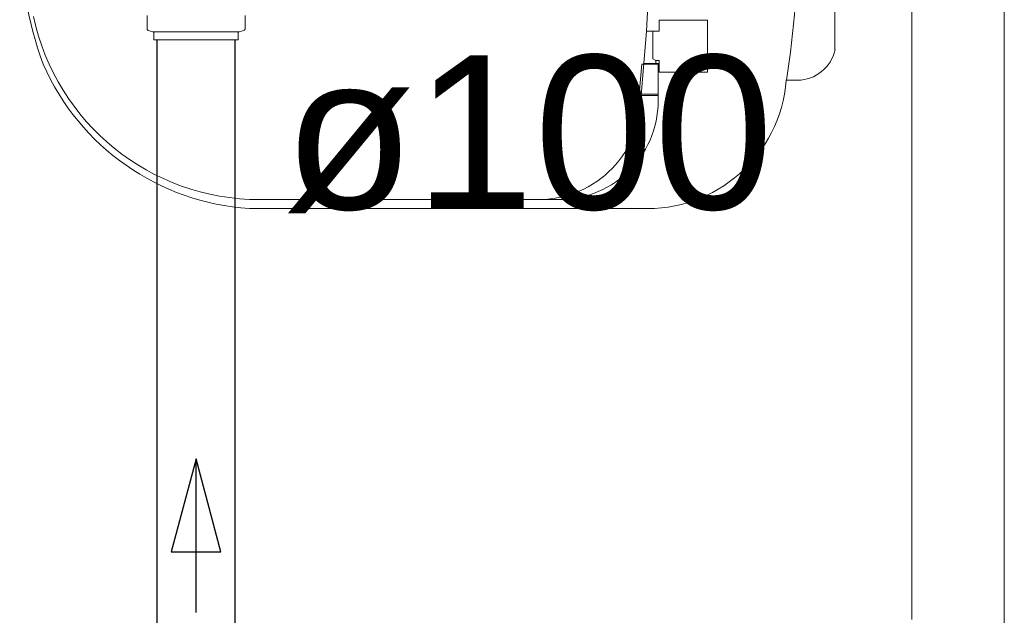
# Model space of a CAD drawing. Header units: millimetres. Extents: x 567 to 934, y -1 to 364.
# Tile 278 of 656: x 640.62 to 641.899, y 232.885 to 233.659. Entities that reach past the tile are written whole.
import ezdxf

# ---------------------------------------------------------------- set-up
doc = ezdxf.new("R2010")
doc.units = ezdxf.units.MM
doc.header["$MEASUREMENT"] = 0
doc.linetypes.add('NULL', pattern=[0])
doc.layers.add('ARQ FINA', color=8, linetype='Continuous')
for name, color, linetype, lineweight in [('CV-Condutos', 14, 'Continuous', 25), ('CV-Sentido conduto', 14, 'Continuous', 30), ('Simbolos', 14, 'Continuous', 20), ('TQ-Textos conduto', 7, 'Continuous', 9)]:
    doc.layers.add(name, color=color, linetype=linetype, lineweight=lineweight)
doc.styles.add('Arial', font='arial.ttf')

msp = doc.modelspace()

# ---------------------------------------------------------------- linework, layer by layer
at = {"layer": 'ARQ FINA', "lineweight": 5}
for p, q in [((641.8994, 233.904), (641.8994, 229.764)), ((641.7794, 232.879), (641.7794, 233.834)), ((641.6794, 233.6835), (641.6794, 233.6193)), ((641.4509, 233.6579), (641.4509, 233.6437)), ((641.5139, 233.6579), (641.4509, 233.6579)), ((641.5139, 233.5905), (641.5139, 233.6579)), ((641.4274, 233.5601), (641.4345, 233.6437)), ((641.4509, 233.6437), (641.4345, 233.6437)), ((641.4426, 233.6079), (641.4426, 233.6437)), ((641.4465, 233.6057), (641.4426, 233.6079)), ((641.4283, 233.6008), (641.4249, 233.562)), ((641.4313, 233.6008), (641.4283, 233.6008)), ((641.431, 233.6018), (641.447, 233.6018)), ((641.4313, 233.6008), (641.4496, 233.6008)), ((641.4468, 233.6055), (641.4509, 233.6055)), ((641.4468, 233.6018), (641.4468, 233.6055)), ((641.4496, 233.6018), (641.4468, 233.6018)), ((641.4496, 233.5589), (641.4496, 233.6018)), ((641.4509, 233.6055), (641.4509, 233.5905)), ((641.4509, 233.5905), (641.5139, 233.5905)), ((641.6306, 233.58), (641.6162, 233.58)), ((641.4249, 233.562), (641.4496, 233.562)), ((641.4274, 233.5601), (641.4496, 233.5601)), ((640.9319, 233.4248), (641.3213, 233.4248)), ((641.4269, 233.4133), (640.9186, 233.4133))]:
    msp.add_line(p, q, dxfattribs=at)
for centre, radius, start, end in [((640.3682, 233.7748), 1.2632, 351.1306, 8.8694), ((641.1303, 233.7747), 0.5102, 160.0784, 199.9216), ((639.3981, 233.7743), 2.0406, 356.3297, 3.6759), ((640.9319, 233.7252), 0.3004, 192, 270), ((641.6306, 233.63), 0.05, 270, 347.7053), ((640.9384, 233.7266), 0.314, 203.6173, 266.3828), ((641.4354, 233.5945), 0.1814, 267.3289, 355.4131), ((641.2943, 233.5579), 0.1331, 270.9087, 0.9651), ((641.3213, 233.5532), 0.1284, 270, 2.5587)]:
    msp.add_arc(centre, radius, start, end, dxfattribs=at)
at = {"layer": 'CV-Condutos'}
for p, q in [((640.7986, 232.4093), (640.7986, 233.6324)), ((640.9, 232.4093), (640.9, 233.6324))]:
    msp.add_line(p, q, dxfattribs=at)
at = {"layer": 'CV-Sentido conduto'}
for p, q in [((640.8493, 233.0881), (640.8169, 232.9673)), ((640.8816, 232.9673), (640.8493, 233.0881)), ((640.8169, 232.9673), (640.8816, 232.9673))]:
    msp.add_line(p, q, dxfattribs=at)
msp.add_lwpolyline([(640.8493, 232.8881), (640.8493, 233.0881)], dxfattribs=at)
at = {"layer": 'Simbolos'}
for p, q in [((640.7857, 233.6465), (640.7857, 233.664)), ((640.9129, 233.6465), (640.9129, 233.664)), ((640.7872, 233.6446), (640.7931, 233.643)), ((640.7946, 233.6426), (640.904, 233.6426)), ((640.7946, 233.6324), (640.7946, 233.6411)), ((640.904, 233.6324), (640.904, 233.6411)), ((640.9114, 233.6446), (640.9055, 233.643)), ((640.7946, 233.6324), (640.904, 233.6324))]:
    msp.add_line(p, q, dxfattribs=at)
for points in [[(640.7857, 233.6465), (640.7857, 233.6462), (640.7858, 233.6459), (640.7859, 233.6457), (640.786, 233.6454), (640.7862, 233.6452), (640.7864, 233.645), (640.7866, 233.6448), (640.7869, 233.6447), (640.7872, 233.6446)], [(640.9114, 233.6446), (640.9117, 233.6447), (640.9119, 233.6448), (640.9122, 233.645), (640.9124, 233.6452), (640.9125, 233.6454), (640.9127, 233.6457), (640.9128, 233.6459), (640.9129, 233.6462), (640.9129, 233.6465)], [(640.7946, 233.6411), (640.7946, 233.6413), (640.7945, 233.6416), (640.7944, 233.6419), (640.7942, 233.6422), (640.7941, 233.6424), (640.7939, 233.6426), (640.7936, 233.6428), (640.7934, 233.6429), (640.7931, 233.643)], [(640.9055, 233.643), (640.9052, 233.6429), (640.9049, 233.6428), (640.9047, 233.6426), (640.9045, 233.6424), (640.9043, 233.6422), (640.9042, 233.6419), (640.9041, 233.6416), (640.904, 233.6413), (640.904, 233.6411)]]:
    msp.add_lwpolyline(points, dxfattribs=at)

# ---------------------------------------------------------------- texts
at = {"layer": 'TQ-Textos conduto', "linetype": 'NULL', "insert": (641.281, 233.407), "char_height": 0.2, "width": 1.273476, "attachment_point": 8, "line_spacing_factor": 0.6, "style": 'Arial'}
msp.add_mtext('ø100', dxfattribs=at)

doc.saveas('drawing.dxf')
